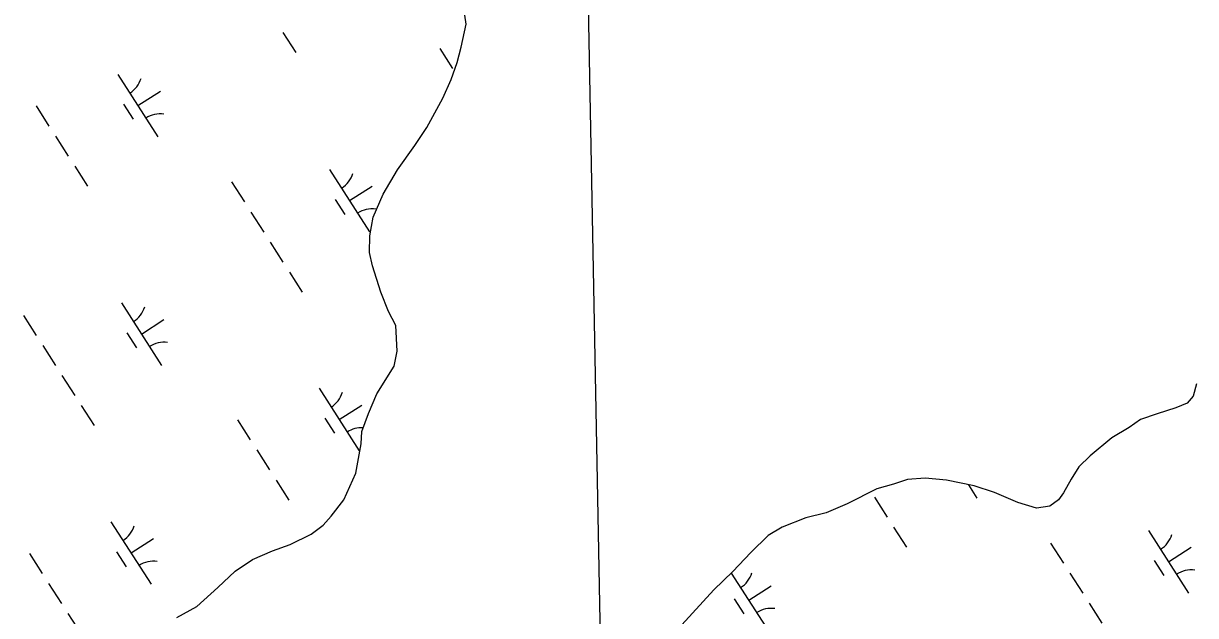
# Model space of a CAD drawing. Extents: x 3962991 to 3983549, y 181631 to 204078.
# Drawn here: x 3972881 to 3973669, y 199956 to 200355 of the extents above; entities that cross this region are included whole.
import ezdxf

# ---------------------------------------------------------------- set-up
doc = ezdxf.new("R2010")
doc.units = 0
doc.layers.add('V-GRID-MAJR', color=7, linetype='Continuous')
doc.layers.add('V-WETL-SWMP', color=7, linetype='Continuous')

msp = doc.modelspace()

# ---------------------------------------------------------------- linework, layer by layer
at = {"layer": 'V-GRID-MAJR'}
msp.add_spline([(3973536.44, 185784.12), (3973487.19, 188388.71), (3973372.59, 194448.65), (3973258, 200508.57), (3973228.23, 202082.7)], degree=3, dxfattribs=at)
at = {"layer": 'V-WETL-SWMP'}
for p, q in [((3973178.37, 200354.05), (3973176.94, 200364.73)), ((3973175.15, 200338.51), (3973178.37, 200354.05)), ((3973055.14, 200348.39), (3973063.78, 200334.92)), ((3973160.71, 200337.67), (3973169.35, 200324.2)), ((3973172.4, 200328.34), (3973175.15, 200338.51)), ((3973168.49, 200316.95), (3973172.4, 200328.34)), ((3972944.11, 200320.32), (3972971.1, 200278.23)), ((3973162.82, 200304.34), (3973168.49, 200316.95)), ((3972957.6, 200299.28), (3972972.76, 200308.99)), ((3973151.96, 200284.47), (3973162.82, 200304.34)), ((3972889.21, 200299.03), (3972897.84, 200285.56)), ((3972947.87, 200300.16), (3972954.35, 200290.06)), ((3972902.16, 200278.82), (3972910.79, 200265.35)), ((3973143.9, 200272.39), (3973151.96, 200284.47)), ((3973132.37, 200256.08), (3973143.9, 200272.39)), ((3972915.11, 200258.62), (3972923.75, 200245.15)), ((3973086.56, 200256.37), (3973113.55, 200214.28)), ((3973122.62, 200239.8), (3973132.37, 200256.08)), ((3973020.68, 200247.9), (3973029.32, 200234.43)), ((3973100.05, 200235.33), (3973115.21, 200245.04)), ((3973115.83, 200224.18), (3973122.62, 200239.8)), ((3973090.32, 200236.21), (3973096.8, 200226.11)), ((3973033.63, 200227.69), (3973042.27, 200214.22)), ((3973113.73, 200211.65), (3973115.83, 200224.18)), ((3973113.39, 200200.34), (3973113.73, 200211.65)), ((3973046.59, 200207.49), (3973055.22, 200194.02)), ((3973115.37, 200191.46), (3973113.39, 200200.34)), ((3973059.54, 200187.28), (3973068.17, 200173.81)), ((3973121.11, 200173.74), (3973115.37, 200191.46)), ((3973126.16, 200160.77), (3973121.11, 200173.74)), ((3972946.53, 200166.6), (3972973.51, 200124.51)), ((3973131.13, 200151.36), (3973126.16, 200160.77)), ((3972880.65, 200158.12), (3972889.28, 200144.65)), ((3972960.02, 200145.55), (3972975.17, 200155.27)), ((3972950.29, 200146.44), (3972956.76, 200136.34)), ((3973132.1, 200134.13), (3973131.13, 200151.36)), ((3972893.6, 200137.92), (3972902.24, 200124.45)), ((3973129.95, 200123.98), (3973132.1, 200134.13)), ((3973118.47, 200105.28), (3973129.95, 200123.98)), ((3972906.55, 200117.72), (3972915.19, 200104.25)), ((3973079.55, 200109.06), (3973106.54, 200066.96)), ((3973669.7, 200112.18), (3973667.51, 200103.8)), ((3972919.51, 200097.51), (3972928.14, 200084.04)), ((3973093.05, 200088.01), (3973108.2, 200097.73)), ((3973112.82, 200092.07), (3973118.47, 200105.28)), ((3973663.45, 200098.96), (3973655.79, 200095.81)), ((3973667.51, 200103.8), (3973663.45, 200098.96)), ((3973108.33, 200080.07), (3973112.82, 200092.07)), ((3973643.39, 200091.97), (3973632.17, 200088.15)), ((3973655.79, 200095.81), (3973643.39, 200091.97)), ((3973024.65, 200087.76), (3973033.28, 200074.29)), ((3973083.31, 200088.9), (3973089.79, 200078.8)), ((3973624.56, 200082.63), (3973612.81, 200075.82)), ((3973632.17, 200088.15), (3973624.56, 200082.63)), ((3973107.92, 200071.74), (3973108.33, 200080.07)), ((3973612.81, 200075.82), (3973598.22, 200063.6)), ((3973037.6, 200067.56), (3973046.24, 200054.09)), ((3973104.19, 200052.03), (3973107.92, 200071.74)), ((3973598.22, 200063.6), (3973590.65, 200056.3)), ((3973096.26, 200034.01), (3973104.19, 200052.03)), ((3973590.65, 200056.3), (3973585.48, 200047.85)), ((3973050.55, 200047.35), (3973059.19, 200033.88)), ((3973466, 200044.6), (3973454.77, 200041.38)), ((3973475.44, 200047.79), (3973466, 200044.6)), ((3973487.32, 200048.65), (3973475.44, 200047.79)), ((3973501.63, 200047.18), (3973487.32, 200048.65)), ((3973520.15, 200043.43), (3973501.63, 200047.18)), ((3973516.3, 200044.21), (3973522.04, 200035.24)), ((3973533.93, 200038.98), (3973520.15, 200043.43)), ((3973585.48, 200047.85), (3973580.33, 200038.82)), ((3973454.77, 200041.38), (3973434.77, 200031.42)), ((3973453.11, 200035.84), (3973461.74, 200022.37)), ((3973549.54, 200032.19), (3973533.93, 200038.98)), ((3973580.33, 200038.82), (3973576.87, 200033.98)), ((3973087.58, 200023.11), (3973096.26, 200034.01)), ((3973434.77, 200031.42), (3973420.63, 200025.16)), ((3973562.12, 200028.3), (3973549.54, 200032.19)), ((3973571.01, 200029.69), (3973562.12, 200028.3)), ((3973576.87, 200033.98), (3973571.01, 200029.69)), ((3972939.52, 200019.28), (3972966.51, 199977.19)), ((3973082.37, 200017.04), (3973087.58, 200023.11)), ((3973407.02, 200021.88), (3973391.1, 200015.58)), ((3973420.63, 200025.16), (3973407.02, 200021.88)), ((3973060.05, 200004.05), (3973074.18, 200010.91)), ((3973074.18, 200010.91), (3973082.37, 200017.04)), ((3973391.1, 200015.58), (3973381.71, 200010.02)), ((3973466.06, 200015.63), (3973474.69, 200002.16)), ((3973637.51, 200013.39), (3973664.49, 199971.29)), ((3972953.01, 199998.24), (3972968.17, 200007.95)), ((3973048.25, 199999.63), (3973060.05, 200004.05)), ((3973381.71, 200010.02), (3973370.07, 199998.46)), ((3973571.63, 200004.91), (3973580.26, 199991.44)), ((3972884.62, 199997.99), (3972893.25, 199984.52)), ((3972943.28, 199999.12), (3972949.76, 199989.02)), ((3973034.7, 199993.97), (3973048.25, 199999.63)), ((3973370.07, 199998.46), (3973357.86, 199985.69)), ((3973651, 199992.34), (3973666.15, 200002.05)), ((3973022.98, 199985.98), (3973034.7, 199993.97)), ((3973641.27, 199993.23), (3973647.74, 199983.13)), ((3973011.33, 199975.02), (3973022.98, 199985.98)), ((3973357.86, 199985.69), (3973345.05, 199973.51)), ((3973356.85, 199984.73), (3973382.01, 199945.47)), ((3973584.58, 199984.71), (3973593.21, 199971.24)), ((3972897.57, 199977.78), (3972906.2, 199964.31)), ((3972997.34, 199962.21), (3973011.33, 199975.02)), ((3973345.05, 199973.51), (3973323.57, 199949.84)), ((3973368.52, 199966.52), (3973383.67, 199976.23)), ((3973358.79, 199967.4), (3973365.26, 199957.3)), ((3973597.53, 199964.5), (3973606.17, 199951.03)), ((3972910.52, 199957.58), (3972919.16, 199944.11)), ((3972983.82, 199954.78), (3972997.34, 199962.21))]:
    msp.add_line(p, q, dxfattribs=at)
for centre, start, end in [((3972942.9, 200322.66), 301.89187, 343.43553), ((3972972.71, 200276.15), 81.89186, 123.43552), ((3973085.35, 200258.71), 301.89187, 343.43553), ((3973115.16, 200212.2), 81.89186, 123.43552), ((3972945.31, 200168.93), 301.89187, 343.43553), ((3972975.13, 200122.43), 81.89186, 123.43552), ((3973078.34, 200111.39), 301.89187, 343.43553), ((3973108.15, 200064.89), 86.51388, 123.43552), ((3972938.31, 200021.62), 301.89187, 343.43553), ((3973636.29, 200015.72), 301.89187, 343.43553), ((3972968.12, 199975.11), 81.89186, 123.43552), ((3973353.81, 199989.9), 301.89187, 343.43553), ((3973666.11, 199969.22), 81.89186, 123.43552), ((3973383.63, 199943.39), 81.89186, 123.43552)]:
    msp.add_arc(centre, 17.62, start, end, dxfattribs=at)

doc.saveas('drawing.dxf')
